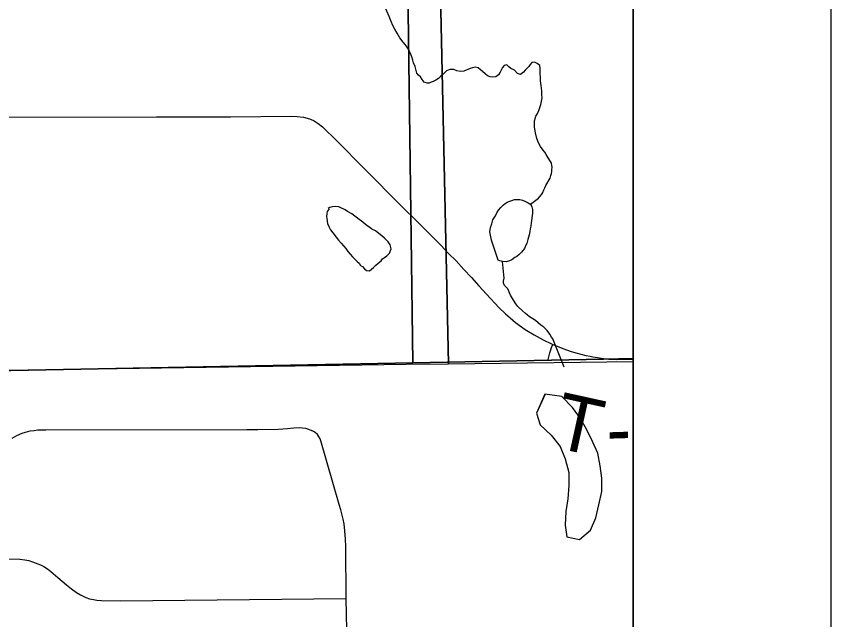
# Model space of a CAD drawing. Extents: x 0 to 34, y 0 to 22.
# Drawn here: x 8.5876 to 9, y 20.389 to 20.6945 of the extents above; entities that cross this region are included whole.
import ezdxf

# ---------------------------------------------------------------- set-up
doc = ezdxf.new("R2010")
doc.units = 0
for name, color, linetype in [('Default', 7, 'Continuous'), ('GM_X_City_Street', 7, 'Continuous'), ('GM_X_County_Road', 7, 'Continuous'), ('GM_X_Major_River', 7, 'Continuous'), ('GM_X_Minor_Lake', 7, 'Continuous'), ('GM_X_Minor_River', 7, 'Continuous'), ('GM_X_Rail_Line_Text', 7, 'Continuous'), ('GM_X_Township_Road', 7, 'Continuous'), ('GM_X_Township_Road_Text', 7, 'Continuous'), ('GM_X_Unincorporated', 7, 'Continuous'), ('SH_Cut_Line', 7, 'Continuous'), ('SH_Data', 7, 'Continuous')]:
    doc.layers.add(name, color=color, linetype=linetype)

msp = doc.modelspace()

# ---------------------------------------------------------------- linework, layer by layer
at = {"layer": 'Default'}
for points in [[(8.79823, 20.9), (8.3203, 20.9), (8.3349, 20.51103), (8.53725, 20.51469), (8.78511, 20.51836), (8.8065, 20.51855)], [(8.9, 20.51967), (8.9, 20.9), (8.79823, 20.9), (8.8065, 20.51855)]]:
    msp.add_lwpolyline(points, close=True, dxfattribs=at)
at = {"layer": 'GM_X_City_Street'}
msp.add_lwpolyline([(8.85671, 20.51998), (8.85778, 20.52401), (8.85825, 20.52565), (8.85865, 20.52685), (8.85929, 20.52832)], dxfattribs=at)
at = {"layer": 'GM_X_County_Road'}
for points in [[(8.35229, 20.642), (8.35706, 20.64185), (8.37451, 20.64211), (8.389, 20.64232), (8.39906, 20.64241), (8.4161, 20.64265), (8.46279, 20.64319), (8.52269, 20.64339), (8.65872, 20.64352), (8.69606, 20.64362), (8.72666, 20.64394), (8.7299, 20.64382), (8.73311, 20.64342), (8.73492, 20.64298), (8.73668, 20.64237), (8.73844, 20.64149), (8.74057, 20.64021), (8.7427, 20.63853), (8.74987, 20.63139), (8.76391, 20.61719), (8.78255, 20.59859), (8.79102, 20.59018), (8.7942, 20.58699)], [(8.7942, 20.58699), (8.79834, 20.58278), (8.80252, 20.57853), (8.80654, 20.57445), (8.81029, 20.57065), (8.81425, 20.56632), (8.81805, 20.56217), (8.82189, 20.55798), (8.82567, 20.55384), (8.82773, 20.55156), (8.82988, 20.54918), (8.83199, 20.54698), (8.83537, 20.5438), (8.83771, 20.54175), (8.84038, 20.53946), (8.8453, 20.53595), (8.84979, 20.53314), (8.85444, 20.53059), (8.85858, 20.52861), (8.85929, 20.52832), (8.86484, 20.52605), (8.86812, 20.52489), (8.87102, 20.52403), (8.87356, 20.52339), (8.87604, 20.52282), (8.87821, 20.52237), (8.87964, 20.52209), (8.88184, 20.52169)], [(8.88184, 20.52169), (8.88488, 20.52117), (8.8877, 20.52087), (8.89178, 20.52072), (8.9, 20.52083)]]:
    msp.add_lwpolyline(points, dxfattribs=at)
at = {"layer": 'GM_X_Major_River'}
for points in [[(8.84717, 20.66903), (8.84625, 20.66825), (8.84532, 20.66727), (8.84441, 20.66611), (8.84292, 20.66493), (8.84139, 20.66546), (8.83982, 20.66713), (8.83809, 20.66803), (8.83711, 20.66896), (8.83595, 20.66988), (8.83463, 20.66965), (8.8339, 20.66849), (8.83335, 20.66753), (8.83263, 20.66618), (8.83172, 20.66482), (8.83042, 20.66384), (8.8289, 20.66361), (8.82757, 20.66376), (8.82623, 20.6643), (8.82506, 20.66541), (8.8237, 20.66651), (8.82272, 20.66744), (8.82156, 20.66836), (8.82003, 20.6687), (8.81871, 20.66847), (8.81739, 20.66806), (8.8142, 20.66664), (8.81249, 20.6666), (8.81077, 20.66693), (8.80924, 20.66746), (8.8081, 20.66762), (8.80715, 20.6676), (8.80546, 20.66679), (8.80379, 20.66523), (8.80268, 20.66425), (8.80138, 20.66307), (8.80008, 20.66209), (8.79877, 20.66148), (8.79764, 20.66107), (8.7967, 20.66067), (8.79575, 20.66064), (8.79422, 20.66117), (8.79323, 20.66248), (8.79225, 20.66378), (8.79128, 20.66471), (8.79049, 20.66564), (8.79007, 20.66696), (8.78964, 20.66904), (8.78883, 20.67092), (8.78841, 20.67224), (8.78799, 20.67394), (8.78758, 20.67488), (8.78697, 20.67638), (8.78637, 20.67751), (8.78558, 20.67882), (8.78459, 20.68012), (8.78361, 20.68143), (8.78184, 20.68366), (8.78045, 20.68591), (8.77925, 20.68797), (8.77825, 20.68985), (8.77744, 20.69192), (8.77642, 20.69436), (8.774, 20.69981)], [(8.848, 20.59933), (8.85201, 20.60242), (8.85293, 20.60339), (8.85367, 20.60436), (8.85421, 20.60533), (8.85474, 20.60667), (8.85529, 20.60764), (8.85583, 20.60879), (8.85801, 20.61246), (8.85835, 20.6138), (8.8587, 20.61495), (8.85886, 20.61591), (8.85884, 20.61686), (8.85899, 20.618), (8.85877, 20.61914), (8.85856, 20.62008), (8.85815, 20.62102), (8.85696, 20.62289), (8.85597, 20.62458), (8.85518, 20.6257), (8.8544, 20.62663), (8.85301, 20.62849), (8.85202, 20.63037), (8.8512, 20.63263), (8.85055, 20.63546), (8.85009, 20.6383), (8.85002, 20.64115), (8.85035, 20.64268), (8.8507, 20.64384), (8.85143, 20.64499), (8.85214, 20.64672), (8.85267, 20.64826), (8.8532, 20.6498), (8.85353, 20.65152), (8.85387, 20.65324), (8.85382, 20.65494), (8.85378, 20.65666), (8.85332, 20.6595), (8.85307, 20.66177), (8.85302, 20.66367), (8.85297, 20.66538), (8.85294, 20.66652), (8.8529, 20.66804), (8.85267, 20.66956), (8.85131, 20.67066), (8.84997, 20.6712), (8.84864, 20.67116), (8.84791, 20.67), (8.84717, 20.66903)]]:
    msp.add_lwpolyline(points, dxfattribs=at)
at = {"layer": 'GM_X_Minor_Lake'}
for points in [[(8.82743, 20.58542), (8.82756, 20.58656), (8.8279, 20.58809), (8.82843, 20.58944), (8.82895, 20.59135), (8.82968, 20.59251), (8.83022, 20.59348), (8.83094, 20.59502), (8.83185, 20.59637), (8.83296, 20.59773), (8.83425, 20.5991), (8.83518, 20.59969), (8.83612, 20.60029), (8.83705, 20.60069), (8.83856, 20.6013), (8.83988, 20.60172), (8.84083, 20.60174), (8.84253, 20.60179), (8.84387, 20.60144), (8.84521, 20.60091), (8.84676, 20.6), (8.84811, 20.59927), (8.84871, 20.59796), (8.84894, 20.59663), (8.84899, 20.59473), (8.84836, 20.58996), (8.84821, 20.58825), (8.84787, 20.58691), (8.84772, 20.58557), (8.84738, 20.58385), (8.84669, 20.58155), (8.84617, 20.57945), (8.84544, 20.57829), (8.84491, 20.57694), (8.84344, 20.575), (8.84234, 20.57383), (8.84103, 20.57285), (8.8401, 20.57244), (8.83861, 20.57126), (8.8373, 20.57066), (8.8356, 20.57023), (8.83389, 20.57038), (8.83255, 20.57072), (8.83159, 20.57108), (8.82828, 20.58107)], [(8.74601, 20.59697), (8.7451, 20.59561), (8.74493, 20.59466), (8.74478, 20.59313), (8.74481, 20.59218), (8.74526, 20.58953), (8.74587, 20.58803), (8.74668, 20.58634), (8.74786, 20.58485), (8.74962, 20.58261), (8.7508, 20.58112), (8.75217, 20.57964), (8.75335, 20.57834), (8.75453, 20.57684), (8.75552, 20.57535), (8.75669, 20.57405), (8.75787, 20.57275), (8.75904, 20.57145), (8.76021, 20.57034), (8.76118, 20.56941), (8.76197, 20.56829), (8.76294, 20.56775), (8.76392, 20.56663), (8.76489, 20.56571), (8.76641, 20.56556), (8.76846, 20.56732), (8.76975, 20.5685), (8.77087, 20.56948), (8.77235, 20.57066), (8.77309, 20.57163), (8.77402, 20.57241), (8.77532, 20.57321), (8.77662, 20.57457), (8.77751, 20.57669), (8.77688, 20.57876), (8.77589, 20.58026), (8.77511, 20.58119), (8.77413, 20.58211), (8.77277, 20.58341), (8.77122, 20.58451), (8.76948, 20.58579), (8.76774, 20.5867), (8.76658, 20.58762), (8.76523, 20.58834), (8.76426, 20.58927), (8.76329, 20.59001), (8.76231, 20.59093), (8.76135, 20.59148), (8.76038, 20.59221), (8.75902, 20.59332), (8.75747, 20.59442), (8.75535, 20.59569), (8.75419, 20.59642), (8.75323, 20.59697), (8.75227, 20.59732), (8.75092, 20.59805), (8.74939, 20.5982), (8.74769, 20.59796), (8.74637, 20.59774), (8.74562, 20.59715)], [(8.82828, 20.58107), (8.82743, 20.58542)], [(8.85535, 20.50315), (8.85102, 20.49354), (8.85282, 20.48767), (8.8584, 20.48244), (8.86305, 20.47661), (8.86561, 20.47038), (8.86742, 20.46356), (8.86733, 20.45691), (8.86687, 20.45025), (8.86583, 20.44377), (8.86555, 20.43692), (8.8664, 20.43085)], [(8.85534, 20.50311), (8.85102, 20.49354), (8.85282, 20.48767), (8.8584, 20.48244), (8.86305, 20.47661), (8.86561, 20.47038), (8.86742, 20.46356), (8.86733, 20.45691), (8.86687, 20.45025), (8.86583, 20.44377), (8.86555, 20.43692), (8.8664, 20.43085)], [(8.8664, 20.43085), (8.87288, 20.42962), (8.87831, 20.43426), (8.88106, 20.44057), (8.88267, 20.44706), (8.88408, 20.45392), (8.88417, 20.46058), (8.88331, 20.46684), (8.88208, 20.47328), (8.87933, 20.47913), (8.87658, 20.48518), (8.87327, 20.49083), (8.8692, 20.49647), (8.8638, 20.5019), (8.85528, 20.50312)], [(8.8664, 20.43085), (8.87288, 20.42962), (8.87831, 20.43426), (8.88106, 20.44057), (8.88267, 20.44706), (8.88408, 20.45392), (8.88417, 20.46058), (8.88331, 20.46684), (8.88208, 20.47328), (8.87933, 20.47913), (8.87658, 20.48518), (8.87327, 20.49083), (8.8692, 20.49647), (8.8638, 20.5019), (8.85534, 20.50311)]]:
    msp.add_lwpolyline(points, dxfattribs=at)
at = {"layer": 'GM_X_Minor_River'}
msp.add_lwpolyline([(8.86502, 20.51677), (8.85925, 20.53111), (8.85865, 20.53205), (8.85785, 20.53355), (8.85648, 20.53541), (8.85472, 20.53708), (8.85317, 20.53818), (8.85181, 20.53928), (8.85046, 20.54039), (8.8491, 20.5413), (8.84755, 20.5424), (8.84639, 20.54332), (8.84542, 20.54406), (8.84387, 20.54535), (8.84153, 20.54757), (8.84054, 20.54887), (8.83935, 20.55075), (8.83795, 20.55337), (8.83654, 20.55657), (8.83478, 20.55823), (8.83437, 20.55936), (8.83435, 20.56031), (8.83469, 20.56184), (8.83385, 20.57038)], dxfattribs=at)
at = {"layer": 'GM_X_Rail_Line_Text'}
for points in [[(6.99108, 20.48711), (7.05001, 20.48828), (7.12851, 20.48984), (7.41076, 20.49536), (7.55552, 20.49834), (7.74412, 20.50184), (7.95771, 20.5026), (8.18847, 20.50622), (8.37504, 20.51102), (8.37874, 20.51114), (8.38319, 20.51123), (8.39386, 20.51177), (8.41696, 20.51215), (8.45204, 20.51253), (8.78844, 20.51908), (8.88492, 20.52095), (8.9, 20.52117), (8.9, 20.9), (4.27516, 20.9)], [(8.9, 17.93196), (8.9, 20.52117), (8.88492, 20.52095), (8.78844, 20.51908), (8.45204, 20.51253), (8.41696, 20.51215), (8.39386, 20.51177), (8.38319, 20.51123), (8.37874, 20.51114), (8.37504, 20.51102), (8.18847, 20.50622), (7.95771, 20.5026), (7.74412, 20.50184), (7.55552, 20.49834), (7.41076, 20.49536), (7.12851, 20.48984), (7.05001, 20.48828), (6.99108, 20.48711)]]:
    msp.add_lwpolyline(points, dxfattribs=at)
at = {"layer": 'GM_X_Township_Road'}
for points in [[(8.88184, 20.52169), (8.88488, 20.52117), (8.8877, 20.52087), (8.89178, 20.52072), (8.9, 20.52083)], [(8.58553, 20.48083), (8.58793, 20.48217), (8.59067, 20.48339), (8.59236, 20.48398), (8.59476, 20.48456), (8.59668, 20.48485), (8.59861, 20.48503), (8.60258, 20.48509), (8.70446, 20.4852), (8.71, 20.48523), (8.72016, 20.48546), (8.72494, 20.48585), (8.72814, 20.48609), (8.73101, 20.48626), (8.73416, 20.48602), (8.73567, 20.48549), (8.73707, 20.48485)], [(8.75494, 20.3838), (8.75471, 20.39969), (8.75456, 20.42598), (8.7544, 20.42971), (8.75402, 20.434), (8.75365, 20.43747), (8.75312, 20.43992), (8.75265, 20.44191), (8.75195, 20.44465), (8.7512, 20.44733), (8.74192, 20.47954), (8.74144, 20.48062), (8.74069, 20.48194), (8.7401, 20.48267), (8.73894, 20.48369), (8.73812, 20.4842), (8.73707, 20.48485)], [(8.57273, 20.41971), (8.58948, 20.41957), (8.59204, 20.41929), (8.59399, 20.4189), (8.59588, 20.41834), (8.59855, 20.41734), (8.59995, 20.41676), (8.60162, 20.41589), (8.6034, 20.41472), (8.60507, 20.41344), (8.60863, 20.41038), (8.61304, 20.4066), (8.61564, 20.40452), (8.61816, 20.40274), (8.62009, 20.40155), (8.62284, 20.40029), (8.62477, 20.39962), (8.62668, 20.39913), (8.62851, 20.39885), (8.63079, 20.39865), (8.64044, 20.39858), (8.75471, 20.39969)]]:
    msp.add_lwpolyline(points, dxfattribs=at)
at = {"layer": 'GM_X_Unincorporated'}
for points in [[(8.78339, 20.9), (6.68487, 20.9), (6.69534, 20.4811), (6.99108, 20.48711), (7.12851, 20.48955), (7.41087, 20.49537), (7.55552, 20.49834), (7.74412, 20.50184), (7.8338, 20.50066), (8.38319, 20.51123), (8.39386, 20.51177), (8.41696, 20.51215), (8.45204, 20.51253), (8.78844, 20.51908)], [(8.9, 20.52117), (8.9, 20.9), (8.78339, 20.9), (8.78844, 20.51908), (8.88492, 20.52095)]]:
    msp.add_lwpolyline(points, close=True, dxfattribs=at)
at = {"layer": 'SH_Cut_Line'}
msp.add_lwpolyline([(2.1, 14.1), (8.9, 14.1), (8.9, 20.52117), (8.88492, 20.52095), (8.78844, 20.51908), (8.45204, 20.51253), (8.41696, 20.51215), (8.39386, 20.51177), (8.38319, 20.51123), (8.37874, 20.51114), (8.37504, 20.51102), (8.18847, 20.50622), (7.95771, 20.5026), (7.74412, 20.50184), (7.55552, 20.49834), (7.41076, 20.49536), (7.12851, 20.48984), (7.05001, 20.48828), (6.99108, 20.48711)], dxfattribs=at)
at = {"layer": 'SH_Data'}
for p, q in [((9, 21), (9, 14)), ((8.9, 20.9), (8.9, 14.1))]:
    msp.add_line(p, q, dxfattribs=at)

# ---------------------------------------------------------------- texts
at = {"layer": 'GM_X_Township_Road_Text'}
for s, rotation, p in [('T', 347.547, (8.85836, 20.47655)), ('-', 1.7402, (8.88673, 20.47125))]:
    msp.add_text(s, height=0.02841, rotation=rotation, dxfattribs=at).set_placement(p)

doc.saveas('drawing.dxf')
